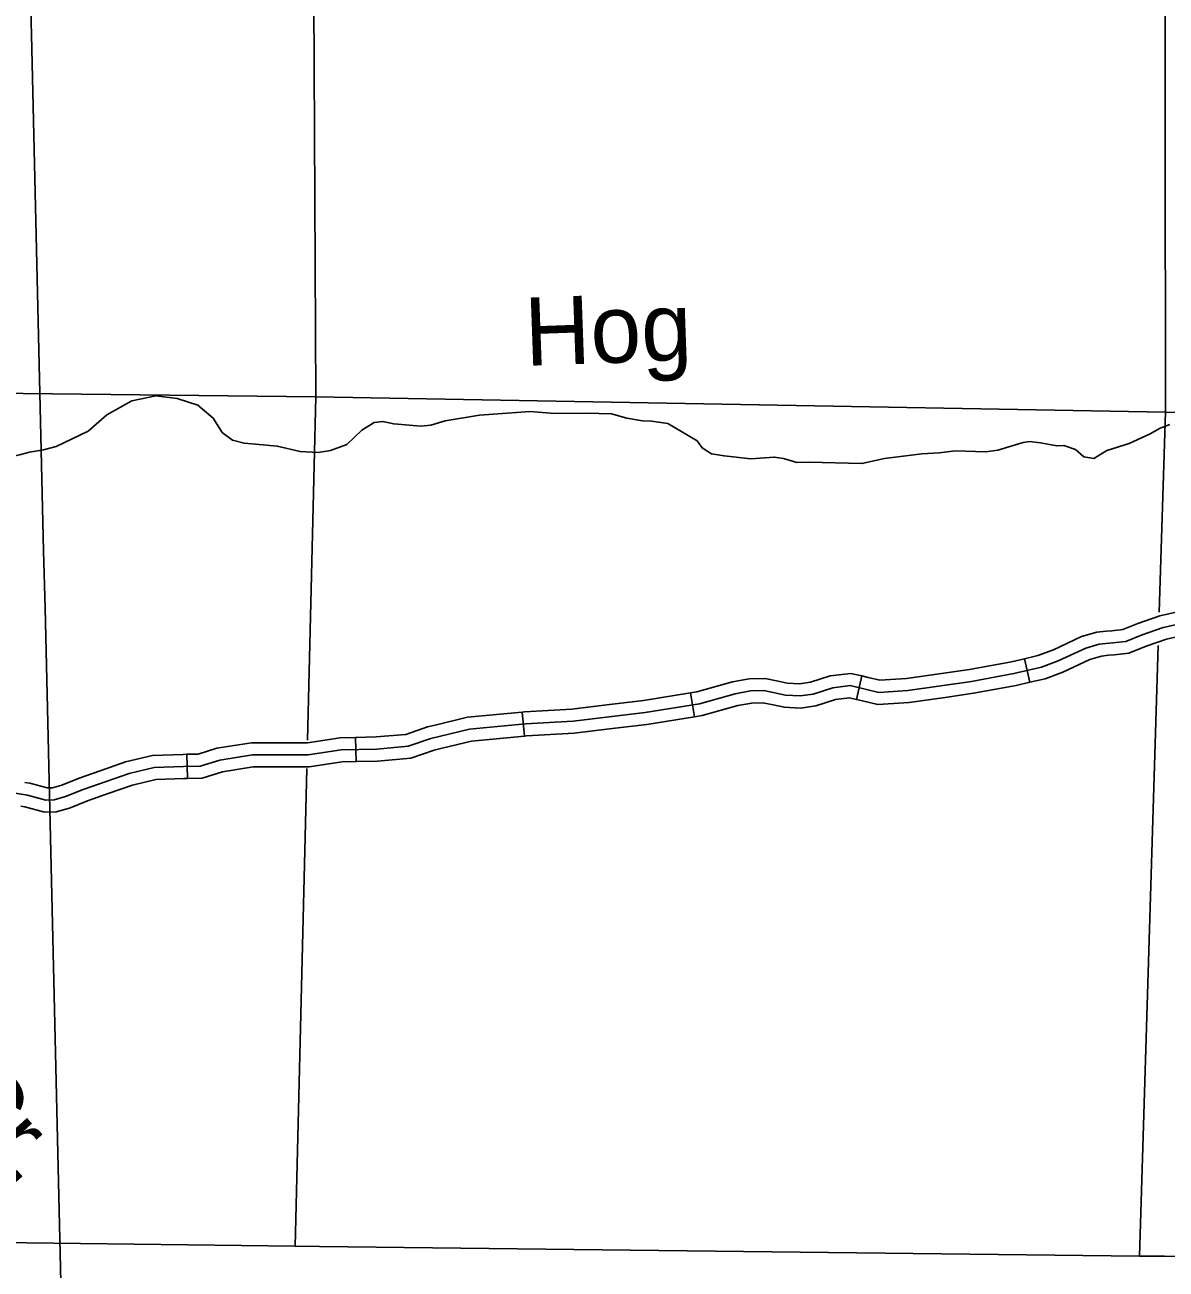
# Model space of a CAD drawing. Extents: x -19 to 366, y -4 to 359.
# Drawn here: x 135.055 to 136.395, y 192.02 to 193.481 of the extents above; entities that cross this region are included whole.
import ezdxf

# ---------------------------------------------------------------- set-up
doc = ezdxf.new("R2010")
doc.units = 0
for name, color, linetype in [('Level 2', 7, 'Continuous'), ('Level 35', 7, 'Continuous'), ('Level 45', 7, 'Continuous'), ('Level 5', 7, 'Continuous'), ('Level 60', 7, 'Continuous')]:
    doc.layers.add(name, color=color, linetype=linetype)

msp = doc.modelspace()

# ---------------------------------------------------------------- linework, layer by layer
at = {"layer": 'Level 2'}
msp.add_lwpolyline([(133.9509, 192.0638), (134.386, 192.0586), (134.4263, 192.0586), (135.372, 192.0471), (135.4008, 192.0467), (136.3634, 192.0352), (136.3927, 192.035), (137.3674, 192.0278), (137.3965, 192.0275), (137.874, 192.0242)], dxfattribs=at)
at = {"layer": 'Level 35'}
for points in [[(135.475, 193.0154), (135.4649, 193.0139), (135.4502, 193.005), (135.4329, 192.9883), (135.4137, 192.9813), (135.399, 192.9787), (135.3779, 192.98), (135.351, 192.9864), (135.3299, 192.9883), (135.312, 192.9896), (135.2986, 192.9934), (135.2865, 193.0024), (135.2756, 193.019), (135.2577, 193.0344), (135.2334, 193.0421), (135.2084, 193.0453), (135.1803, 193.0395), (135.1509, 193.0229), (135.1291, 193.0037), (135.0916, 192.9857)], [(135.7798, 193.0162), (135.7616, 193.0191), (135.7434, 193.0244), (135.7139, 193.025), (135.6765, 193.0245), (135.6478, 193.027), (135.5884, 193.0226), (135.548, 193.016), (135.5314, 193.011), (135.5196, 193.0099), (135.4879, 193.0124), (135.475, 193.0154)], [(136.3991, 193.0117), (136.3878, 193.0075), (136.3761, 193.0006), (136.3512, 192.9895), (136.3252, 192.9811), (136.3097, 192.9719), (136.298, 192.9737), (136.2885, 192.9824), (136.2745, 192.9869), (136.2662, 192.9865), (136.2472, 192.9902), (136.2344, 192.9917), (136.2268, 192.9905), (136.197, 192.9817), (136.183, 192.9798), (136.1471, 192.9808), (136.1282, 192.9784), (136.1078, 192.9772), (136.0639, 192.9717), (136.0375, 192.9659), (135.9751, 192.9676), (135.9611, 192.9672), (135.9456, 192.9716), (135.9346, 192.9735), (135.907, 192.9715), (135.8756, 192.9748), (135.8608, 192.9774), (135.8499, 192.9842), (135.8441, 192.9925), (135.8097, 193.0129), (135.7904, 193.0158), (135.7798, 193.0162)], [(134.6272, 192.9315), (134.6473, 192.9359), (134.6638, 192.9337), (134.704, 192.933), (134.7174, 192.9356), (134.7392, 192.9407), (134.7654, 192.9445), (134.7967, 192.9474), (134.8163, 192.9498), (134.8416, 192.9522), (134.868, 192.9559), (134.8957, 192.9593), (134.9304, 192.9614), (134.9698, 192.9638), (134.9974, 192.9667), (135.0132, 192.9688), (135.0484, 192.976), (135.06, 192.9791), (135.0764, 192.9821), (135.0916, 192.9857)]]:
    msp.add_lwpolyline(points, dxfattribs=at)
at = {"layer": 'Level 45'}
for p, q in [((136.2347, 192.709), (136.2283, 192.7367)), ((136.031, 192.6888), (136.0374, 192.7165)), ((135.8408, 192.6685), (135.8363, 192.6965)), ((135.6413, 192.6458), (135.6386, 192.674)), ((135.4435, 192.6159), (135.4429, 192.6443)), ((135.2455, 192.5961), (135.2449, 192.6245))]:
    msp.add_line(p, q, dxfattribs=at)
for points in [[(136.3242, 192.7689), (136.3308, 192.7696), (136.3439, 192.771), (136.3615, 192.778), (136.3875, 192.7871), (136.4188, 192.794)], [(136.3161, 192.7538), (136.3323, 192.7555), (136.3473, 192.7571), (136.3665, 192.7646), (136.3914, 192.7734), (136.4305, 192.7821)], [(136.2283, 192.7367), (136.2441, 192.7404), (136.2623, 192.7473), (136.2953, 192.7626), (136.3134, 192.7678), (136.3242, 192.7689)], [(136.3271, 192.7407), (136.3339, 192.7413), (136.3508, 192.7432), (136.3714, 192.7513), (136.3953, 192.7597), (136.425, 192.7663)], [(135.0359, 192.5802), (135.0576, 192.5765), (135.0792, 192.5706), (135.0892, 192.5711), (135.1025, 192.5748), (135.1233, 192.5831), (135.177, 192.6019), (135.2065, 192.6089), (135.2411, 192.6102), (135.2606, 192.6106), (135.2835, 192.6177), (135.3218, 192.6239), (135.3534, 192.6239), (135.3875, 192.6239), (135.4262, 192.6298), (135.4678, 192.6306), (135.5048, 192.6339), (135.5315, 192.6431), (135.5768, 192.6539), (135.6425, 192.6601), (135.6983, 192.6635), (135.7832, 192.6735), (135.8468, 192.6839), (135.8888, 192.6955), (135.9067, 192.6989), (135.9225, 192.6993), (135.9479, 192.6939), (135.965, 192.693), (135.9804, 192.6951), (136.0033, 192.7026), (136.0236, 192.7051), (136.0415, 192.7009), (136.0573, 192.6972), (136.0915, 192.6993), (136.1663, 192.7101), (136.2159, 192.7193), (136.2483, 192.7268), (136.2679, 192.7342), (136.3003, 192.7492), (136.3161, 192.7538)], [(136.2347, 192.709), (136.2525, 192.7131), (136.2734, 192.7211), (136.3053, 192.7359), (136.3188, 192.7398), (136.3271, 192.7407)], [(136.131, 192.7193), (136.164, 192.7241), (136.213, 192.7332), (136.2283, 192.7367)], [(135.8363, 192.6965), (135.8438, 192.6978), (135.8856, 192.7094), (135.9052, 192.713), (135.9239, 192.7135), (135.9392, 192.7102)], [(135.9392, 192.7102), (135.9498, 192.708), (135.9644, 192.7073), (135.9772, 192.709), (136.0001, 192.7165), (136.0244, 192.7195), (136.0374, 192.7165)], [(136.0374, 192.7165), (136.0448, 192.7148), (136.0586, 192.7115), (136.09, 192.7134), (136.131, 192.7193)], [(136.1351, 192.6912), (136.1686, 192.6961), (136.2187, 192.7053), (136.2347, 192.709)], [(135.6386, 192.674), (135.6414, 192.6743), (135.697, 192.6776), (135.7379, 192.6824)], [(135.7379, 192.6824), (135.7812, 192.6875), (135.8363, 192.6965)], [(135.8408, 192.6685), (135.8499, 192.67), (135.892, 192.6817), (135.9082, 192.6847), (135.9212, 192.685), (135.9333, 192.6825)], [(135.9333, 192.6825), (135.9461, 192.6797), (135.9656, 192.6788), (135.9836, 192.6812), (136.0064, 192.6887), (136.0229, 192.6907), (136.031, 192.6888)], [(136.031, 192.6888), (136.0383, 192.6871), (136.0561, 192.6829), (136.0929, 192.6851), (136.1351, 192.6912)], [(135.538, 192.6592), (135.5745, 192.6679), (135.6386, 192.674)], [(135.7412, 192.6542), (135.7851, 192.6594), (135.8408, 192.6685)], [(135.4429, 192.6443), (135.467, 192.6448), (135.5018, 192.6479), (135.5275, 192.6567), (135.538, 192.6592)], [(135.6413, 192.6458), (135.6436, 192.646), (135.6995, 192.6493), (135.7412, 192.6542)], [(135.3437, 192.6381), (135.3534, 192.6381), (135.3864, 192.6381), (135.425, 192.6439), (135.4429, 192.6443)], [(135.5446, 192.6316), (135.5791, 192.6399), (135.6413, 192.6458)], [(135.1432, 192.6051), (135.173, 192.6155), (135.2046, 192.6231), (135.2407, 192.6244), (135.2449, 192.6245)], [(135.2449, 192.6245), (135.2583, 192.6248), (135.2802, 192.6315), (135.3206, 192.6381), (135.3437, 192.6381)], [(135.4435, 192.6159), (135.4686, 192.6164), (135.5078, 192.6199), (135.5354, 192.6294), (135.5446, 192.6316)], [(135.2455, 192.5961), (135.2629, 192.5965), (135.2868, 192.6038), (135.3229, 192.6097), (135.3437, 192.6097)], [(135.3437, 192.6097), (135.3534, 192.6097), (135.3886, 192.6097), (135.4274, 192.6156), (135.4435, 192.6159)], [(135.0547, 192.5914), (135.0606, 192.5904), (135.0808, 192.5849), (135.087, 192.5852), (135.0979, 192.5883), (135.1183, 192.5964), (135.1432, 192.6051)], [(135.1525, 192.5783), (135.181, 192.5882), (135.2085, 192.5948), (135.2415, 192.596), (135.2455, 192.5961)], [(135.0498, 192.5634), (135.0545, 192.5626), (135.0776, 192.5564), (135.0915, 192.5569), (135.1071, 192.5613), (135.1283, 192.5698), (135.1525, 192.5783)]]:
    msp.add_lwpolyline(points, dxfattribs=at)
at = {"layer": 'Level 5'}
for points in [[(136.3928, 194.0289), (136.3939, 193.0262)], [(135.3964, 193.0443), (135.3933, 193.6647)], [(134.3989, 193.0554), (135.3964, 193.0443)], [(135.3865, 192.6409), (135.3964, 193.0443)], [(136.3939, 193.0262), (135.3964, 193.0443)], [(136.3939, 193.0262), (136.3867, 192.7915)], [(136.9875, 193.0242), (136.3939, 193.0262)], [(136.3855, 192.7522), (136.3634, 192.0352)], [(135.372, 192.0471), (135.3857, 192.6076)]]:
    msp.add_lwpolyline(points, dxfattribs=at)
at = {"layer": 'Level 60'}
for points in [[(139.4406, 1.5315), (139.2511, 10.1473), (139.0608, 18.7633), (138.8699, 27.3793), (138.6784, 35.9956), (138.4861, 44.6119), (138.2932, 53.2285), (138.0997, 61.8451), (137.9055, 70.4619), (137.7106, 79.0789), (137.5151, 87.6959), (137.319, 96.3132), (137.1221, 104.9306), (136.9247, 113.5481), (136.7265, 122.1658), (136.5278, 130.7836), (136.3283, 139.4016), (136.1282, 148.0197), (135.9275, 156.6379), (135.7261, 165.2564), (135.5241, 173.8749), (135.3214, 182.4936), (135.1181, 191.1125), (134.9141, 199.7315), (134.7095, 208.3506), (134.5043, 216.9699), (134.2984, 225.5894), (134.0919, 234.209), (133.8847, 242.8288), (133.6769, 251.4487), (133.4685, 260.0687), (133.2594, 268.6889), (133.0497, 277.3093), (132.8393, 285.9298), (132.6283, 294.5504), (132.4167, 303.1713), (132.2044, 311.7922), (131.9916, 320.4133), (131.778, 329.0346), (131.5639, 337.656), (131.3491, 346.2776)], [(0, 189.5162), (7.1121, 189.5206), (14.2243, 189.5339), (21.3364, 189.556), (28.4484, 189.5869), (35.5605, 189.6267), (42.6725, 189.6754), (49.7844, 189.7329), (56.8962, 189.7992), (64.0079, 189.8744), (71.1196, 189.9584), (78.2311, 190.0512), (85.3425, 190.1529), (92.4538, 190.2635), (99.5649, 190.3829), (106.6759, 190.5111), (113.7867, 190.6482), (120.8974, 190.7941), (128.0078, 190.9489), (135.1181, 191.1125), (142.2282, 191.2849), (149.338, 191.4662), (156.4476, 191.6563), (163.5569, 191.8553), (170.666, 192.0631), (177.7749, 192.2798), (184.8835, 192.5053), (191.9917, 192.7396), (199.0997, 192.9828), (206.2074, 193.2348), (213.3147, 193.4956), (220.4218, 193.7653), (227.5285, 194.0438), (234.6348, 194.3312), (241.7408, 194.6274), (248.8464, 194.9324), (255.9516, 195.2463), (263.0564, 195.569), (270.1608, 195.9005), (277.2648, 196.2409), (284.3683, 196.5901), (291.4715, 196.9481), (298.5741, 197.315), (305.6763, 197.6907), (312.7781, 198.0753), (319.8793, 198.4686), (326.9801, 198.8708), (334.0804, 199.2818), (341.1801, 199.7017)]]:
    msp.add_spline(points, degree=3, dxfattribs=at)

# ---------------------------------------------------------------- texts
at = {"layer": 'Level 35'}
for s, rotation, p in [('Hog', 2.0404, (135.6428, 193.0805)), ('Cr.', 311.0465, (134.9554, 192.2209))]:
    msp.add_text(s, height=0.08, rotation=rotation, dxfattribs=at).set_placement(p)

doc.saveas('drawing.dxf')
